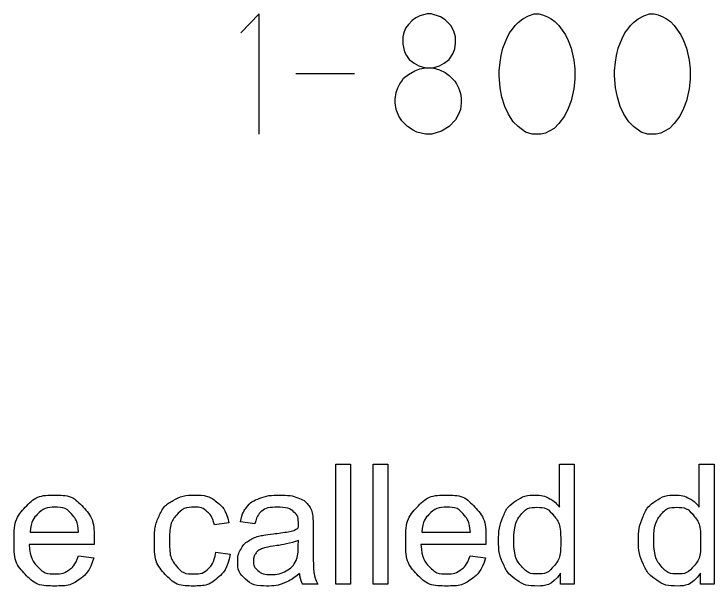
# Model space of a CAD drawing. Extents: x -9.1 to 34, y -3.1 to 22.
# Drawn here: x 6.063 to 6.879, y 3.157 to 3.824 of the extents above; entities that cross this region are included whole.
import ezdxf

# ---------------------------------------------------------------- set-up
doc = ezdxf.new("R2010")
doc.units = 0
doc.layers.add('SH_Data', color=7, linetype='Continuous')

msp = doc.modelspace()

# ---------------------------------------------------------------- linework, layer by layer
at = {"layer": 'SH_Data'}
msp.add_line((6.39132, 3.75446), (6.45966, 3.75446), dxfattribs=at)
for points in [[(6.34866, 3.68391), (6.34866, 3.82391), (6.32738, 3.80176)], [(6.55114, 3.76107), (6.55885, 3.76328), (6.56437, 3.76657), (6.56987, 3.77098), (6.57428, 3.7776), (6.57648, 3.78312), (6.5776, 3.78973), (6.5776, 3.79744), (6.57539, 3.80405), (6.57208, 3.81067), (6.56546, 3.81728), (6.55996, 3.82059), (6.54894, 3.82391), (6.54673, 3.82391), (6.54453, 3.82391), (6.54012, 3.8228), (6.53571, 3.82169), (6.5313, 3.81948), (6.52689, 3.81619), (6.52248, 3.81178), (6.51917, 3.80737), (6.51696, 3.80075), (6.51587, 3.79744), (6.51587, 3.78973), (6.51587, 3.78862), (6.51807, 3.7798), (6.52028, 3.77539), (6.52357, 3.77098), (6.52909, 3.76657), (6.5346, 3.76328), (6.54232, 3.76107), (6.55114, 3.76107), (6.55885, 3.75887), (6.56546, 3.75555), (6.56987, 3.75225), (6.57319, 3.74894), (6.57648, 3.74564), (6.57869, 3.74232), (6.58089, 3.73791), (6.582, 3.73462), (6.5831, 3.7313), (6.58421, 3.7258), (6.58421, 3.72028), (6.5831, 3.71257), (6.58089, 3.70705), (6.5776, 3.70044), (6.56987, 3.69273), (6.56105, 3.68721), (6.55003, 3.68391), (6.54232, 3.68391), (6.53239, 3.68611), (6.52798, 3.68832), (6.52137, 3.69273), (6.51476, 3.69934), (6.51146, 3.70485), (6.50814, 3.71257), (6.50705, 3.72028), (6.50705, 3.72469), (6.50814, 3.73241), (6.51035, 3.73791), (6.51255, 3.74232), (6.51476, 3.74564), (6.51696, 3.74894), (6.52248, 3.75335), (6.53019, 3.75776), (6.53571, 3.75996), (6.54232, 3.76107)], [(6.67239, 3.82391), (6.6746, 3.82391), (6.67901, 3.8228), (6.68451, 3.82059), (6.68892, 3.81839), (6.69333, 3.81507), (6.69774, 3.81067), (6.70546, 3.79964), (6.70876, 3.79303), (6.71208, 3.78421), (6.71537, 3.76989), (6.71648, 3.75996), (6.71648, 3.75225), (6.71648, 3.74784), (6.71537, 3.73682), (6.71208, 3.72248), (6.70876, 3.71366), (6.70435, 3.70485), (6.69774, 3.69603), (6.69223, 3.69052), (6.68671, 3.68721), (6.6823, 3.685), (6.6768, 3.68391), (6.66687, 3.68391), (6.65917, 3.68611), (6.65035, 3.69273), (6.64483, 3.69823), (6.63932, 3.70705), (6.63491, 3.71587), (6.6316, 3.72689), (6.62939, 3.73791), (6.6283, 3.75225), (6.6283, 3.75776), (6.62939, 3.76768), (6.63051, 3.77539), (6.63271, 3.78421), (6.63712, 3.79523), (6.64042, 3.80185), (6.64373, 3.80626), (6.64703, 3.81067), (6.65035, 3.81398), (6.65585, 3.81839), (6.66246, 3.82169), (6.66908, 3.82391), (6.67239, 3.82391)], [(6.80687, 3.82391), (6.80908, 3.82391), (6.81349, 3.8228), (6.81899, 3.82059), (6.8234, 3.81839), (6.82781, 3.81507), (6.83222, 3.81067), (6.83994, 3.79964), (6.84324, 3.79303), (6.84656, 3.78421), (6.84985, 3.76989), (6.85096, 3.75996), (6.85096, 3.75225), (6.85096, 3.74784), (6.84985, 3.73682), (6.84656, 3.72248), (6.84324, 3.71366), (6.83883, 3.70485), (6.83222, 3.69603), (6.82671, 3.69052), (6.82119, 3.68721), (6.81678, 3.685), (6.81128, 3.68391), (6.80135, 3.68391), (6.79365, 3.68611), (6.78483, 3.69273), (6.77931, 3.69823), (6.7738, 3.70705), (6.76939, 3.71587), (6.76608, 3.72689), (6.76387, 3.73791), (6.76278, 3.75225), (6.76278, 3.75776), (6.76387, 3.76768), (6.76499, 3.77539), (6.76719, 3.78421), (6.7716, 3.79523), (6.7749, 3.80185), (6.77821, 3.80626), (6.78151, 3.81067), (6.78483, 3.81398), (6.79033, 3.81839), (6.79694, 3.82169), (6.80356, 3.82391), (6.80687, 3.82391)], [(6.43788, 3.15905), (6.43788, 3.29905), (6.45506, 3.29905), (6.45506, 3.15905), (6.43788, 3.15905)], [(6.48131, 3.15905), (6.48131, 3.29905), (6.49849, 3.29905), (6.49849, 3.15905), (6.48131, 3.15905)], [(6.69846, 3.24886), (6.69846, 3.29905), (6.71564, 3.29905), (6.71564, 3.15905), (6.69974, 3.15905)], [(6.86151, 3.24886), (6.86151, 3.29905), (6.87869, 3.29905), (6.87869, 3.15905), (6.86279, 3.15905)], [(6.31324, 3.23065), (6.29649, 3.22809)], [(6.34355, 3.22926), (6.32669, 3.2315)], [(6.41163, 3.22447), (6.41163, 3.20156)], [(6.08158, 3.21945), (6.13824, 3.21945)], [(6.53808, 3.21945), (6.59474, 3.21945)], [(6.39425, 3.20365), (6.39434, 3.20995)], [(6.15629, 3.20536), (6.08062, 3.20536)], [(6.61278, 3.20536), (6.53712, 3.20536)], [(6.13805, 3.19181), (6.15581, 3.18957)], [(6.29799, 3.19618), (6.31485, 3.19394)], [(6.59455, 3.19181), (6.61231, 3.18957)], [(6.69974, 3.15905), (6.69974, 3.17185)], [(6.86279, 3.15905), (6.86279, 3.17185)], [(6.41707, 3.15905), (6.39914, 3.15905)]]:
    msp.add_lwpolyline(points, dxfattribs=at)
for points, degree in [([(6.15581, 3.18957), (6.15161, 3.174), (6.14025, 3.16541), (6.12889, 3.15681), (6.11122, 3.15681), (6.08898, 3.15681), (6.07594, 3.17051), (6.06291, 3.18421), (6.06291, 3.20893), (6.06291, 3.23451), (6.07609, 3.24864), (6.08926, 3.26277), (6.11027, 3.26277), (6.1306, 3.26277), (6.14349, 3.24892), (6.15638, 3.23507), (6.15638, 3.20995), (6.15638, 3.20842), (6.15629, 3.20536)], 3), ([(6.31485, 3.19394), (6.31208, 3.17652), (6.30066, 3.16666), (6.28925, 3.15681), (6.27263, 3.15681), (6.2518, 3.15681), (6.23915, 3.17041), (6.22649, 3.18401), (6.22649, 3.20941), (6.22649, 3.22583), (6.23194, 3.23814), (6.23738, 3.25046), (6.24851, 3.25661), (6.25964, 3.26277), (6.27273, 3.26277), (6.28926, 3.26277), (6.29977, 3.25441), (6.31028, 3.24604), (6.31324, 3.23065)], 3), ([(6.32669, 3.2315), (6.32898, 3.24231), (6.33423, 3.24895), (6.33948, 3.2556), (6.3494, 3.25918), (6.35933, 3.26277), (6.3724, 3.26277), (6.38538, 3.26277), (6.3935, 3.25971), (6.40161, 3.25665), (6.40543, 3.25202), (6.40924, 3.24738), (6.41077, 3.24031), (6.41163, 3.23592), (6.41163, 3.22447)], 3), ([(6.61231, 3.18957), (6.6081, 3.174), (6.59674, 3.16541), (6.58538, 3.15681), (6.56772, 3.15681), (6.54547, 3.15681), (6.53244, 3.17051), (6.5194, 3.18421), (6.5194, 3.20893), (6.5194, 3.23451), (6.53258, 3.24864), (6.54576, 3.26277), (6.56676, 3.26277), (6.5871, 3.26277), (6.59999, 3.24892), (6.61288, 3.23507), (6.61288, 3.20995), (6.61288, 3.20842), (6.61278, 3.20536)], 3), ([(6.69974, 3.17185), (6.69009, 3.15681), (6.67137, 3.15681), (6.65923, 3.15681), (6.64906, 3.16349), (6.63889, 3.17017), (6.6333, 3.18215), (6.62771, 3.19413), (6.62771, 3.20969), (6.62771, 3.22487), (6.63276, 3.23723), (6.63782, 3.2496), (6.64792, 3.25618), (6.65803, 3.26277), (6.67052, 3.26277), (6.67967, 3.26277), (6.68683, 3.25891), (6.69398, 3.25505), (6.69846, 3.24886)], 3), ([(6.86279, 3.17185), (6.85314, 3.15681), (6.83442, 3.15681), (6.82228, 3.15681), (6.81211, 3.16349), (6.80194, 3.17017), (6.79635, 3.18215), (6.79076, 3.19413), (6.79076, 3.20969), (6.79076, 3.22487), (6.79581, 3.23723), (6.80087, 3.2496), (6.81097, 3.25618), (6.82108, 3.26277), (6.83357, 3.26277), (6.84272, 3.26277), (6.84987, 3.25891), (6.85703, 3.25505), (6.86151, 3.24886)], 3), ([(6.13824, 3.21945), (6.1371, 3.23229), (6.13175, 3.23872), (6.12353, 3.24868), (6.11044, 3.24868), (6.09859, 3.24868), (6.09052, 3.24073), (6.08244, 3.23277), (6.08158, 3.21945)], 3), ([(6.29649, 3.22809), (6.29411, 3.23834), (6.28805, 3.24351), (6.28199, 3.24868), (6.2734, 3.24868), (6.26042, 3.24868), (6.25231, 3.23937), (6.2442, 3.23005), (6.2442, 3.20988), (6.2442, 3.18943), (6.25204, 3.18016), (6.25987, 3.17089), (6.27248, 3.17089), (6.28261, 3.17089), (6.28939, 3.1771), (6.29617, 3.1833), (6.29799, 3.19618)], 3), ([(6.39573, 3.17154), (6.38614, 3.16346), (6.37731, 3.16013), (6.36848, 3.15681), (6.35836, 3.15681), (6.34165, 3.15681), (6.33268, 3.16497), (6.3237, 3.17312), (6.3237, 3.18581), (6.3237, 3.19325), (6.32709, 3.1994), (6.33048, 3.20556), (6.33597, 3.20928), (6.34146, 3.213), (6.34833, 3.2149), (6.35339, 3.21624), (6.3636, 3.21748), (6.38442, 3.21996), (6.39425, 3.22339), (6.39434, 3.22694), (6.39434, 3.22789), (6.39434, 3.23843), (6.38948, 3.24274), (6.38291, 3.24858), (6.36995, 3.24858), (6.35784, 3.24858), (6.35208, 3.24432), (6.34631, 3.24007), (6.34355, 3.22926)], 3), ([(6.59474, 3.21945), (6.59359, 3.23229), (6.58824, 3.23872), (6.58002, 3.24868), (6.56693, 3.24868), (6.55509, 3.24868), (6.54701, 3.24073), (6.53894, 3.23277), (6.53808, 3.21945)], 3), ([(6.64542, 3.20969), (6.64542, 3.1902), (6.65364, 3.18055), (6.66185, 3.17089), (6.67303, 3.17089), (6.6843, 3.17089), (6.69218, 3.18012), (6.70006, 3.18934), (6.70006, 3.20826), (6.70006, 3.22909), (6.69204, 3.23883), (6.68401, 3.24858), (6.67226, 3.24858), (6.6608, 3.24858), (6.65311, 3.23921), (6.64542, 3.22985), (6.64542, 3.20969)], 3), ([(6.80847, 3.20969), (6.80847, 3.1902), (6.81669, 3.18055), (6.8249, 3.17089), (6.83608, 3.17089), (6.84735, 3.17089), (6.85523, 3.18012), (6.86311, 3.18934), (6.86311, 3.20826), (6.86311, 3.22909), (6.85508, 3.23883), (6.84706, 3.24858), (6.83531, 3.24858), (6.82385, 3.24858), (6.81616, 3.23921), (6.80847, 3.22985), (6.80847, 3.20969)], 3), ([(6.39434, 3.20995), (6.38498, 3.20613), (6.36624, 3.20346), (6.35563, 3.20193), (6.35123, 3.20003), (6.34684, 3.19812), (6.34445, 3.19444), (6.34206, 3.19077), (6.34206, 3.18629), (6.34206, 3.17941), (6.34726, 3.17483), (6.35246, 3.17025), (6.36247, 3.17025), (6.3724, 3.17025), (6.38013, 3.1746), (6.38785, 3.17894), (6.39148, 3.18648), (6.39425, 3.1923), (6.39425, 3.20365)], 3), ([(6.08062, 3.20536), (6.08158, 3.18865), (6.09008, 3.17977), (6.09859, 3.17089), (6.1113, 3.17089), (6.12076, 3.17089), (6.12745, 3.17588), (6.13413, 3.18087), (6.13805, 3.19181)], 3), ([(6.41163, 3.20156), (6.41163, 3.17761), (6.41273, 3.17125), (6.41382, 3.16489), (6.41707, 3.15905)], 3), ([(6.53712, 3.20536), (6.53807, 3.18865), (6.54658, 3.17977), (6.55508, 3.17089), (6.56779, 3.17089), (6.57725, 3.17089), (6.58394, 3.17588), (6.59063, 3.18087), (6.59455, 3.19181)], 3), ([(6.39914, 3.15905), (6.39649, 3.16439), (6.39573, 3.17154)], 2)]:
    msp.add_open_spline(points, degree=degree, dxfattribs=at)

doc.saveas('drawing.dxf')
